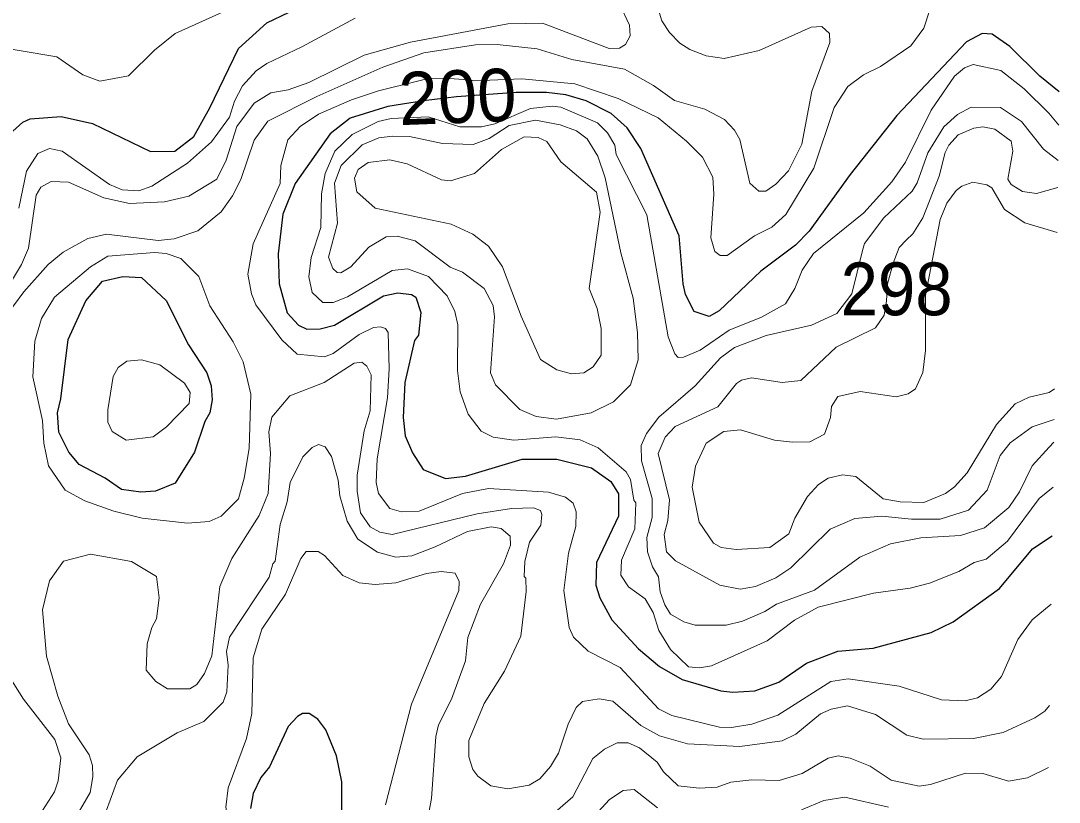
# Model space of a CAD drawing. Extents: x 673.6 to 698.9, y 7012 to 7040.1.
# Drawn here: x 697.19 to 698.764, y 7030.457 to 7031.641 of the extents above; entities that cross this region are included whole.
import ezdxf
from ezdxf.enums import TextEntityAlignment as Align

# ---------------------------------------------------------------- set-up
doc = ezdxf.new("R2010")
doc.units = 0
doc.header["$LTSCALE"] = 0.032
doc.layers.add('1', color=7, linetype='Continuous', lineweight=25)
doc.layers.add('2', color=7, linetype='Continuous', lineweight=13)
doc.layers.add('21', color=7, linetype='Continuous')
doc.layers.add('61', color=7, linetype='Continuous')

msp = doc.modelspace()

# ---------------------------------------------------------------- linework, layer by layer
at = {"layer": '1'}
for points in [[(697.1781, 7031.4737), (697.1936, 7031.4874), (697.2046, 7031.4925), (697.2513, 7031.4961), (697.299, 7031.4855), (697.3869, 7031.443), (697.4238, 7031.4435), (697.4523, 7031.4656), (697.4769, 7031.5093), (697.5203, 7031.5991), (697.5632, 7031.638), (697.6309, 7031.6703), (697.6753, 7031.6809), (697.7705, 7031.6955)], [(698.7639, 7031.5332), (698.7343, 7031.5571), (698.6888, 7031.6019), (698.6621, 7031.6206), (698.647, 7031.6218), (698.6235, 7031.609), (698.5176, 7031.4977), (698.4471, 7031.4082), (698.3851, 7031.3225), (698.3645, 7031.3011), (698.3116, 7031.2614), (698.2487, 7031.2015), (698.2332, 7031.193), (698.2108, 7031.2006), (698.1977, 7031.2261), (698.1938, 7031.2425), (698.1879, 7031.3153), (698.1297, 7031.4476), (698.109, 7031.4791), (698.0849, 7031.5008), (698.047, 7031.5198), (698.0163, 7031.5289), (697.9867, 7031.5322), (697.9409, 7031.5322), (697.8506, 7031.5261), (697.8005, 7031.52), (697.7465, 7031.5113), (697.6893, 7031.4935), (697.6591, 7031.4698), (697.6062, 7031.3947), (697.5875, 7031.3478), (697.5801, 7031.2879), (697.5817, 7031.2422), (697.5937, 7031.1987), (697.6113, 7031.1798), (697.6236, 7031.1735), (697.6441, 7031.174), (697.6658, 7031.1799), (697.7398, 7031.2242), (697.7617, 7031.2289), (697.7821, 7031.2265), (697.7891, 7031.2224), (697.7965, 7031.1991), (697.7928, 7031.1646), (697.787, 7031.1564), (697.7723, 7031.093), (697.7699, 7031.0397), (697.773, 7031.012), (697.7838, 7030.9861), (697.7998, 7030.961), (697.8338, 7030.9473), (697.864, 7030.9512), (697.9498, 7030.9767), (698.0028, 7030.9767), (698.055, 7030.9636), (698.0845, 7030.943), (698.0962, 7030.9241), (698.0962, 7030.8903), (698.0625, 7030.8202), (698.0616, 7030.7857), (698.0676, 7030.7667), (698.086, 7030.7331), (698.1264, 7030.6891), (698.158, 7030.6626), (698.1926, 7030.643), (698.2513, 7030.6257), (698.2695, 7030.6235), (698.3028, 7030.6258), (698.339, 7030.6389), (698.3811, 7030.6673), (698.4284, 7030.6858), (698.4821, 7030.6902), (698.5698, 7030.714), (698.603, 7030.7302), (698.6732, 7030.7806), (698.7234, 7030.8406), (698.7533, 7030.8606)], [(697.6762, 7030.3889), (697.6769, 7030.4878), (697.6688, 7030.5269), (697.6523, 7030.5667), (697.6402, 7030.5826), (697.6271, 7030.5911), (697.6173, 7030.5913), (697.6094, 7030.5869), (697.5954, 7030.5713), (697.5671, 7030.5104), (697.5538, 7030.4943), (697.5424, 7030.4701), (697.5382, 7030.4473)]]:
    msp.add_lwpolyline(points, dxfattribs=at)
msp.add_lwpolyline([(697.2511, 7031.068), (697.262, 7031.158), (697.2887, 7031.2167), (697.3141, 7031.2463), (697.345, 7031.2536), (697.3732, 7031.2518), (697.4108, 7031.2172), (697.4444, 7031.15), (697.4723, 7031.1074), (697.4789, 7031.0877), (697.4805, 7031.0667), (697.4765, 7031.047), (697.4692, 7031.034), (697.4533, 7030.9871), (697.4244, 7030.9404), (697.3942, 7030.928), (697.372, 7030.9267), (697.3429, 7030.9307), (697.3183, 7030.9481), (697.2786, 7030.9685), (697.2631, 7030.9871), (697.2481, 7031.0174), (697.2457, 7031.047)], close=True, dxfattribs=at)
at = {"layer": '2'}
for points in [[(697.1272, 7031.6061), (697.2448, 7031.5863), (697.2842, 7031.5594), (697.3101, 7031.5497), (697.3537, 7031.5577), (697.3929, 7031.5966), (697.4244, 7031.6216), (697.5565, 7031.6818), (697.5953, 7031.7137), (697.6049, 7031.73), (697.6051, 7031.738), (697.5994, 7031.7461), (697.5907, 7031.7509), (697.541, 7031.7518), (697.486, 7031.7426), (697.4329, 7031.7402), (697.3684, 7031.7532), (697.3312, 7031.776), (697.2756, 7031.8325), (697.2447, 7031.856), (697.2303, 7031.8621), (697.1798, 7031.8722)], [(698.1423, 7031.705), (698.1619, 7031.6411), (698.1734, 7031.6234), (698.189, 7031.607), (698.2039, 7031.5974), (698.2289, 7031.5882), (698.256, 7031.5841), (698.3091, 7031.5961), (698.3879, 7031.6315), (698.4042, 7031.6324), (698.4156, 7031.6216), (698.4165, 7031.6081), (698.389, 7031.5342), (698.3738, 7031.4543), (698.3535, 7031.4137), (698.3346, 7031.3937), (698.3191, 7031.3827), (698.3086, 7031.3828), (698.2948, 7031.3948), (698.28, 7031.4611), (698.2717, 7031.4753), (698.2568, 7031.4914), (698.227, 7031.5071), (698.181, 7031.5203), (698.1492, 7031.5431)], [(698.1139, 7031.6183), (698.1125, 7031.6346), (698.0969, 7031.6679)], [(698.7517, 7030.7567), (698.7231, 7030.7334), (698.701, 7030.7034), (698.6764, 7030.6475), (698.6604, 7030.6281), (698.6403, 7030.615), (698.6213, 7030.6103), (698.5855, 7030.6119), (698.5211, 7030.6326), (698.4439, 7030.6439), (698.4178, 7030.6396), (698.3374, 7030.5885), (698.298, 7030.5752), (698.2673, 7030.57), (698.2491, 7030.5705), (698.1769, 7030.5884), (698.1567, 7030.5981), (698.0988, 7030.6609), (698.05, 7030.6855), (698.028, 7030.707), (698.0212, 7030.7216), (698.0131, 7030.7776), (698.0205, 7030.8343), (698.0312, 7030.8747), (698.0319, 7030.8967), (698.0271, 7030.91), (698.0155, 7030.9192), (697.9899, 7030.9266), (697.8988, 7030.9323), (697.8594, 7030.9249), (697.794, 7030.8979), (697.7673, 7030.8971), (697.7496, 7030.9019), (697.7323, 7030.9247), (697.7287, 7030.9412), (697.7303, 7030.9772), (697.746, 7031.0697), (697.7485, 7031.1134), (697.7468, 7031.1686), (697.7428, 7031.1749), (697.7354, 7031.1774), (697.725, 7031.1764), (697.7032, 7031.1657), (697.6635, 7031.1369), (697.6504, 7031.132), (697.6093, 7031.136), (697.586, 7031.1574), (697.5466, 7031.2106), (697.5397, 7031.2271), (697.5341, 7031.2572), (697.5424, 7031.3033), (697.5831, 7031.3943), (697.5842, 7031.4217), (697.5948, 7031.4607), (697.6137, 7031.4811), (697.6415, 7031.4997), (697.6914, 7031.5214), (697.7325, 7031.5351), (697.7912, 7031.5496), (697.8076, 7031.5534), (697.8325, 7031.5544), (697.8689, 7031.5518), (697.8768, 7031.5501), (697.9494, 7031.5529), (698.03, 7031.5454), (698.0957, 7031.5234), (698.1559, 7031.4941), (698.199, 7031.4589), (698.2234, 7031.4344), (698.2389, 7031.4039), (698.2407, 7031.3783), (698.2359, 7031.3121), (698.2418, 7031.2913), (698.2502, 7031.2856), (698.2607, 7031.2852), (698.302, 7031.3154), (698.3286, 7031.3283), (698.3498, 7031.3474), (698.3918, 7031.4177), (698.423, 7031.5097), (698.4436, 7031.5417), (698.4671, 7031.5591), (698.4933, 7031.5718), (698.5389, 7031.603), (698.5585, 7031.6297), (698.5677, 7031.6575)], [(697.176, 7031.2466), (697.1915, 7031.272), (697.202, 7031.2965), (697.2136, 7031.3769), (697.2208, 7031.3889), (697.2362, 7031.3973), (697.2628, 7031.3966), (697.3161, 7031.3726), (697.3552, 7031.3642), (697.408, 7031.3669), (697.4449, 7031.3754), (697.4875, 7031.4013), (697.5015, 7031.4301), (697.5178, 7031.481), (697.5439, 7031.5165), (697.569, 7031.5321), (697.5956, 7031.5363), (697.627, 7031.5475), (697.7105, 7031.5892), (697.7809, 7031.6087), (697.9284, 7031.6366)], [(697.697, 7031.645), (697.6164, 7031.6014), (697.563, 7031.5764), (697.5468, 7031.5654), (697.5264, 7031.5424), (697.5143, 7031.5191), (697.5068, 7031.4952), (697.4792, 7031.4577), (697.4428, 7031.4252), (697.3888, 7031.3903), (697.3693, 7031.3835), (697.344, 7031.385), (697.3248, 7031.3932), (697.253, 7031.4434), (697.2338, 7031.4477), (697.216, 7031.4401), (697.1989, 7031.4134), (697.1872, 7031.3572)], [(697.9284, 7031.6366), (697.981, 7031.6374), (698.0817, 7031.5992), (698.0976, 7031.5998), (698.1066, 7031.6054), (698.1139, 7031.6183)], [(697.8792, 7031.6045), (697.8009, 7031.5924), (697.7391, 7031.5707), (697.6389, 7031.5264), (697.5647, 7031.4889), (697.5437, 7031.4604), (697.5235, 7031.4006), (697.5111, 7031.3756), (697.494, 7031.3517), (697.4587, 7031.3229), (697.4225, 7031.3104), (697.3987, 7031.308), (697.3203, 7031.3177), (697.2921, 7031.3111), (697.2545, 7031.2904), (697.2319, 7031.272), (697.195, 7031.2304), (697.1637, 7031.1879)], [(698.1492, 7031.5431), (698.1051, 7031.5676), (698.0251, 7031.5824), (697.9728, 7031.5988), (697.912, 7031.6054), (697.8792, 7031.6045)], [(698.7545, 7030.9341), (698.7335, 7030.9173), (698.6857, 7030.8524), (698.6534, 7030.8253), (698.6352, 7030.8203), (698.6118, 7030.8065), (698.5672, 7030.7888), (698.5381, 7030.7812), (698.4823, 7030.7737), (698.3986, 7030.7524), (698.3626, 7030.7328), (698.3215, 7030.7016), (698.2371, 7030.6635), (698.2189, 7030.6604), (698.2019, 7030.6619), (698.1746, 7030.6881), (698.1572, 7030.7172), (698.1486, 7030.7442), (698.1365, 7030.7652), (698.1113, 7030.7832), (698.0994, 7030.8007), (698.1004, 7030.8238), (698.1207, 7030.8711), (698.1223, 7030.9107), (698.1193, 7030.9145), (698.1141, 7030.946), (698.1077, 7030.9576), (698.0651, 7030.9938), (698.0379, 7031.0061), (698.0009, 7031.0105), (697.9376, 7031.0056), (697.9061, 7031.0102), (697.8877, 7031.0192), (697.8684, 7031.0449), (697.8559, 7031.079), (697.852, 7031.1111), (697.8528, 7031.1801), (697.8482, 7031.2005), (697.8362, 7031.2244), (697.8079, 7031.2538), (697.7763, 7031.265), (697.753, 7031.2627), (697.6856, 7031.2226), (697.6638, 7031.2143), (697.6478, 7031.2143), (697.6317, 7031.2294), (697.6269, 7031.2532), (697.6303, 7031.2822), (697.645, 7031.328), (697.6461, 7031.3791), (697.6517, 7031.4099), (697.6664, 7031.4436), (697.6926, 7031.4688), (697.7317, 7031.4885), (697.7516, 7031.4929), (697.8075, 7031.4958), (697.8554, 7031.4806), (697.8883, 7031.4805), (697.9087, 7031.4847), (697.9628, 7031.5084), (697.9955, 7031.5117), (698.0086, 7031.5101), (698.0643, 7031.4866), (698.0795, 7031.4714), (698.0903, 7031.4525), (698.0923, 7031.4387), (698.1389, 7031.347), (698.1712, 7031.162), (698.1814, 7031.1362), (698.1865, 7031.1307), (698.1944, 7031.1312), (698.2198, 7031.1418), (698.2638, 7031.1723), (698.3126, 7031.1918), (698.3492, 7031.212), (698.363, 7031.2353), (698.3745, 7031.2632), (698.3913, 7031.2885), (698.4678, 7031.3501), (698.5104, 7031.3969), (698.5311, 7031.4269), (698.5696, 7031.5055), (698.605, 7031.5572), (698.6204, 7031.57), (698.6336, 7031.5749), (698.6754, 7031.5657), (698.711, 7031.5378), (698.7483, 7031.5013), (698.7631, 7031.4831)], [(698.7623, 7031.4292), (698.7403, 7031.4466), (698.7069, 7031.4883), (698.6749, 7031.5099), (698.6303, 7031.51), (698.6097, 7031.4993), (698.5889, 7031.4803), (698.5649, 7031.4411), (698.5488, 7031.3954), (698.5408, 7031.3829), (698.498, 7031.3424), (698.4686, 7031.3037), (698.4659, 7031.293), (698.4497, 7031.2271), (698.427, 7031.1977), (698.3883, 7031.1797), (698.3196, 7031.164), (698.2717, 7031.1458), (698.2506, 7031.1304), (698.2122, 7031.0879), (698.1572, 7031.0403), (698.1387, 7031.0158), (698.1306, 7030.9974), (698.1309, 7030.974), (698.147, 7030.9171), (698.147, 7030.8881), (698.1389, 7030.858), (698.1401, 7030.8365), (698.1475, 7030.8133), (698.1568, 7030.7982), (698.1593, 7030.7758), (698.166, 7030.756), (698.1748, 7030.7419), (698.195, 7030.73), (698.2124, 7030.7253), (698.2591, 7030.725), (698.2841, 7030.7313), (698.3179, 7030.7459), (698.3354, 7030.757), (698.3928, 7030.7784), (698.4616, 7030.8284), (698.5083, 7030.8484), (698.5543, 7030.8576), (698.6142, 7030.8609), (698.6506, 7030.8727), (698.6875, 7030.9034), (698.7039, 7030.9271), (698.7227, 7030.9666), (698.7486, 7030.9949), (698.7556, 7031.0025)], [(698.7561, 7031.0367), (698.7229, 7031.0256), (698.6897, 7031.0017), (698.6744, 7030.9822), (698.6546, 7030.9296), (698.6266, 7030.8994), (698.5833, 7030.8856), (698.5401, 7030.8856), (698.4953, 7030.8905), (698.454, 7030.887), (698.4166, 7030.8706), (698.3572, 7030.812), (698.3347, 7030.7969), (698.3038, 7030.7839), (698.2805, 7030.7796), (698.2498, 7030.7855), (698.1822, 7030.8226), (698.1686, 7030.8362), (698.1652, 7030.8624), (698.1708, 7030.8839), (698.1733, 7030.9151), (698.1561, 7030.9852), (698.1666, 7031.0101), (698.1818, 7031.0261), (698.2467, 7031.0559), (698.2748, 7031.0913), (698.2823, 7031.0966), (698.2976, 7031.1001), (698.3439, 7031.0927), (698.3722, 7031.096), (698.4261, 7031.1466), (698.4856, 7031.1758), (698.4987, 7031.1948), (698.5022, 7031.2168), (698.5036, 7031.2425), (698.5122, 7031.2739), (698.5215, 7031.2973), (698.5325, 7031.309), (698.5422, 7031.318), (698.5572, 7031.3427), (698.582, 7031.4057), (698.5909, 7031.4413), (698.5966, 7031.4525), (698.6108, 7031.4683), (698.6344, 7031.4785), (698.6483, 7031.4804), (698.6662, 7031.4768), (698.6909, 7031.4588), (698.6934, 7031.4435), (698.6862, 7031.4011), (698.691, 7031.3928), (698.7081, 7031.3823), (698.7293, 7031.3794), (698.7616, 7031.3885)], [(698.7606, 7031.3202), (698.7118, 7031.335), (698.6811, 7031.355), (698.6616, 7031.388), (698.6543, 7031.3923), (698.6332, 7031.3965), (698.6164, 7031.3905), (698.6078, 7031.384), (698.5936, 7031.3646), (698.5833, 7031.3399), (698.561, 7031.2246), (698.5611, 7031.1412), (698.5571, 7031.1082), (698.5461, 7031.0834), (698.5351, 7031.0756), (698.5168, 7031.0713), (698.4624, 7031.0795), (698.4282, 7031.0719), (698.4186, 7031.0565), (698.4173, 7031.0401), (698.4082, 7031.0146), (698.3859, 7031.0032), (698.3596, 7031.0023), (698.3324, 7031.0056), (698.2811, 7031.0212), (698.2557, 7031.0187), (698.229, 7031.0011), (698.2129, 7030.9663), (698.2079, 7030.9343), (698.2183, 7030.8813), (698.24, 7030.8492), (698.2517, 7030.8427), (698.2741, 7030.8396), (698.3254, 7030.8426), (698.354, 7030.8636), (698.3634, 7030.8874), (698.3826, 7030.9203), (698.3993, 7030.9381), (698.4138, 7030.9481), (698.4356, 7030.9529), (698.4557, 7030.9505), (698.4972, 7030.9168), (698.5231, 7030.9119), (698.5585, 7030.9111), (698.5918, 7030.9246), (698.6053, 7030.9346), (698.6244, 7030.9561), (698.669, 7031.0291), (698.697, 7031.0604), (698.7185, 7031.0705), (698.7484, 7031.0775), (698.7568, 7031.0831)], [(697.2997, 7030.4953), (697.2989, 7030.5124), (697.2941, 7030.5286), (697.2627, 7030.5754), (697.2464, 7030.6177), (697.2292, 7030.6781), (697.2234, 7030.7486), (697.2336, 7030.7925), (697.2549, 7030.8222), (697.2959, 7030.8328), (697.358, 7030.8216), (697.3959, 7030.7989), (697.4, 7030.7665), (697.3959, 7030.7346), (697.3887, 7030.7215), (697.382, 7030.6968), (697.3805, 7030.657), (697.3947, 7030.6396), (697.4124, 7030.6284), (697.4463, 7030.6284), (697.457, 7030.6354), (697.4688, 7030.6517), (697.4797, 7030.6785), (697.4918, 7030.7836), (697.51, 7030.826), (697.5517, 7030.8915), (697.5651, 7030.9247), (697.5685, 7030.9851), (697.5661, 7031.018), (697.5705, 7031.0405), (697.5981, 7031.0729), (697.6501, 7031.0931), (697.6954, 7031.1222), (697.7073, 7031.1237), (697.7145, 7031.1177), (697.7213, 7031.1047), (697.7197, 7031.05), (697.7107, 7031.0199), (697.6999, 7030.9523), (697.7, 7030.9283), (697.705, 7030.8955), (697.7196, 7030.874), (697.7346, 7030.8659), (697.753, 7030.8625), (697.8818, 7030.894), (697.934, 7030.902), (697.9672, 7030.9028), (697.9778, 7030.899), (697.98, 7030.8928), (697.9785, 7030.8767), (697.9614, 7030.8507), (697.954, 7030.8218), (697.953, 7030.799), (697.9555, 7030.7965), (697.9563, 7030.7763), (697.9481, 7030.7084), (697.9235, 7030.6555), (697.8924, 7030.6065), (697.8694, 7030.5505), (697.8693, 7030.5256), (697.8755, 7030.5066), (697.883, 7030.4962), (697.9028, 7030.4818), (697.9281, 7030.4772), (697.9607, 7030.4827), (697.9766, 7030.4924), (697.9931, 7030.511), (698.005, 7030.531), (698.0196, 7030.5749), (698.0321, 7030.6003), (698.0414, 7030.6094), (698.0665, 7030.6135), (698.0872, 7030.61), (698.13, 7030.5729), (698.158, 7030.5573), (698.2005, 7030.5454), (698.2801, 7030.5412), (698.3442, 7030.5496), (698.3649, 7030.56), (698.402, 7030.5907), (698.4182, 7030.5979), (698.4428, 7030.6028), (698.4856, 7030.5897), (698.5329, 7030.5586), (698.5578, 7030.5524), (698.6342, 7030.5536), (698.6789, 7030.5623), (698.7269, 7030.5846), (698.7419, 7030.5947), (698.7493, 7030.6036)], [(697.7982, 7030.385), (697.8126, 7030.4622), (697.8191, 7030.5564), (697.8235, 7030.5739), (697.8431, 7030.613), (697.864, 7030.6713), (697.8677, 7030.7064), (697.887, 7030.7569), (697.9218, 7030.8181), (697.9323, 7030.8465), (697.9319, 7030.8602), (697.9184, 7030.8716), (697.9033, 7030.874), (697.8673, 7030.8673), (697.8183, 7030.8436), (697.7828, 7030.8302), (697.7588, 7030.8281), (697.7309, 7030.8356), (697.7012, 7030.8554), (697.6849, 7030.8829), (697.6735, 7030.9211), (697.6712, 7030.9447), (697.6613, 7030.9808), (697.6515, 7030.9955), (697.6412, 7030.9989), (697.6318, 7030.9946), (697.6179, 7030.98), (697.5986, 7030.9413), (697.5939, 7030.9119), (697.5831, 7030.8778), (697.5758, 7030.8221), (697.5721, 7030.818), (697.5667, 7030.7981), (697.5068, 7030.7069), (697.502, 7030.6854), (697.5045, 7030.6647), (697.5027, 7030.6243), (697.4968, 7030.6084), (697.4675, 7030.5791), (697.4272, 7030.5617), (697.3666, 7030.5258), (697.3368, 7030.4902), (697.3202, 7030.4447)], [(697.5424, 7030.6758), (697.5553, 7030.7191), (697.5915, 7030.7721), (697.6144, 7030.826), (697.6227, 7030.8368), (697.6411, 7030.8368), (697.6504, 7030.8307), (697.6781, 7030.8002), (697.7028, 7030.7891), (697.7273, 7030.7869), (697.7588, 7030.7893), (697.8051, 7030.8033), (697.8274, 7030.8067), (697.8486, 7030.8039), (697.8544, 7030.7915), (697.8543, 7030.7776), (697.7824, 7030.6052), (697.7427, 7030.453)], [(697.2142, 7030.43), (697.2412, 7030.4727), (697.247, 7030.4891), (697.2512, 7030.5243), (697.2421, 7030.5518), (697.1942, 7030.613), (697.159, 7030.6689), (697.1423, 7030.6848), (697.1176, 7030.6969), (697.0745, 7030.7022), (697.0486, 7030.6984), (696.9864, 7030.6783), (696.9533, 7030.6624), (696.9059, 7030.619), (696.8451, 7030.5467), (696.8139, 7030.4956), (696.7835, 7030.4247)], [(697.5069, 7030.4135), (697.5012, 7030.4495), (697.5047, 7030.4786), (697.5322, 7030.5532), (697.5404, 7030.591), (697.5424, 7030.6758)], [(698.7478, 7030.5096), (698.7156, 7030.4937), (698.6872, 7030.4887), (698.6483, 7030.5001), (698.622, 7030.5009), (698.5688, 7030.4836), (698.5518, 7030.4813), (698.5093, 7030.49), (698.4774, 7030.5116), (698.4473, 7030.5238), (698.4289, 7030.5273), (698.414, 7030.5233), (698.3743, 7030.5004), (698.3393, 7030.4895), (698.2983, 7030.4909), (698.2662, 7030.4871), (698.2453, 7030.4795), (698.2182, 7030.478), (698.1862, 7030.4816), (698.164, 7030.5028), (698.1548, 7030.5177), (698.1279, 7030.5391), (698.1108, 7030.5469), (698.0942, 7030.5468), (698.075, 7030.5373), (698.0571, 7030.5228), (698.0267, 7030.4648), (697.9923, 7030.4353)], [(697.1974, 7030.2621), (697.2364, 7030.3215), (697.2453, 7030.3776), (697.2608, 7030.4116), (697.2956, 7030.4713), (697.2997, 7030.4953)], [(698.0209, 7030.3939), (698.0823, 7030.4609), (698.1029, 7030.4746), (698.1199, 7030.4759), (698.1552, 7030.4484)], [(698.3735, 7030.445), (698.4073, 7030.4592), (698.4388, 7030.4646), (698.505, 7030.4492)]]:
    msp.add_lwpolyline(points, dxfattribs=at)
for points in [[(698.0022, 7031.0372), (698.0544, 7031.047), (698.0887, 7031.0637), (698.114, 7031.0892), (698.1256, 7031.1275), (698.1248, 7031.1689), (698.1182, 7031.2208), (698.0994, 7031.2895), (698.0759, 7031.4032), (698.0648, 7031.4361), (698.0484, 7031.4624), (698.0326, 7031.4742), (698.0076, 7031.4836), (697.9704, 7031.4903), (697.9305, 7031.4822), (697.8999, 7031.4626), (697.8758, 7031.4534), (697.8292, 7031.4551), (697.7795, 7031.4656), (697.7535, 7031.4665), (697.733, 7031.4636), (697.7074, 7031.4531), (697.6756, 7031.4216), (697.6655, 7031.395), (697.6704, 7031.3346), (697.6565, 7031.2828), (697.6629, 7031.2656), (697.6696, 7031.2595), (697.6755, 7031.259), (697.6906, 7031.2681), (697.7175, 7031.2982), (697.744, 7031.3135), (697.7608, 7031.3145), (697.7877, 7031.3076), (697.8408, 7031.2675), (697.8594, 7031.2602), (697.8925, 7031.2353), (697.9063, 7031.2095), (697.9079, 7031.1926), (697.9022, 7031.1078), (697.9096, 7031.0895), (697.9465, 7031.052), (697.9714, 7031.0416)], [(698.0024, 7031.1122), (697.978, 7031.1278), (697.9483, 7031.1934), (697.9203, 7031.2681), (697.8988, 7031.2997), (697.8755, 7031.3179), (697.8423, 7031.3328), (697.7274, 7031.3573), (697.6993, 7031.382), (697.6959, 7031.4027), (697.7014, 7031.4159), (697.7168, 7031.4262), (697.7493, 7031.4303), (697.7758, 7031.4245), (697.8279, 7031.4001), (697.8414, 7031.3988), (697.878, 7031.4097), (697.9188, 7031.4461), (697.953, 7031.465), (697.9744, 7031.464), (697.9875, 7031.4583), (698.0087, 7031.4272), (698.0628, 7031.3813), (698.068, 7031.351), (698.0517, 7031.2355), (698.0638, 7031.2051), (698.0697, 7031.1748), (698.0697, 7031.1341), (698.0575, 7031.1165), (698.0433, 7031.1075), (698.0249, 7031.1058)], [(697.2233, 7031.0351), (697.225, 7031.001), (697.2321, 7030.9665), (697.2574, 7030.9296), (697.2871, 7030.9136), (697.3311, 7030.8981), (697.3742, 7030.8872), (697.4431, 7030.8798), (697.4758, 7030.8824), (697.4939, 7030.8902), (697.52, 7030.9164), (697.529, 7030.948), (697.5365, 7030.9927), (697.539, 7031.075), (697.5273, 7031.1241), (697.512, 7031.1547), (697.4765, 7031.2093), (697.4602, 7031.2534), (697.4329, 7031.2808), (697.4108, 7031.2882), (697.393, 7031.2898), (697.3221, 7031.2843), (697.2957, 7031.2684), (697.2412, 7031.2221), (697.2219, 7031.1899), (697.2116, 7031.1556), (697.2085, 7031.1014)], [(697.3911, 7031.0105), (697.4112, 7031.0257), (697.4452, 7031.061), (697.4467, 7031.0777), (697.4386, 7031.0917), (697.4008, 7031.1197), (697.3733, 7031.1271), (697.3508, 7031.1253), (697.3376, 7031.1156), (697.3303, 7031.102), (697.322, 7031.0515), (697.3222, 7031.0328), (697.3286, 7031.0185), (697.3502, 7031.0057)]]:
    msp.add_lwpolyline(points, close=True, dxfattribs=at)

# ---------------------------------------------------------------- texts
at = {"layer": '21', "width": 0.95}
msp.add_text('298', height=0.08, dxfattribs=at).set_placement((698.4327, 7031.1948))
at = {"layer": '61'}
msp.add_text('200', height=0.08, rotation=2.146, dxfattribs=at).set_placement((697.8535, 7031.4862), align=Align.CENTER)

doc.saveas('drawing.dxf')
